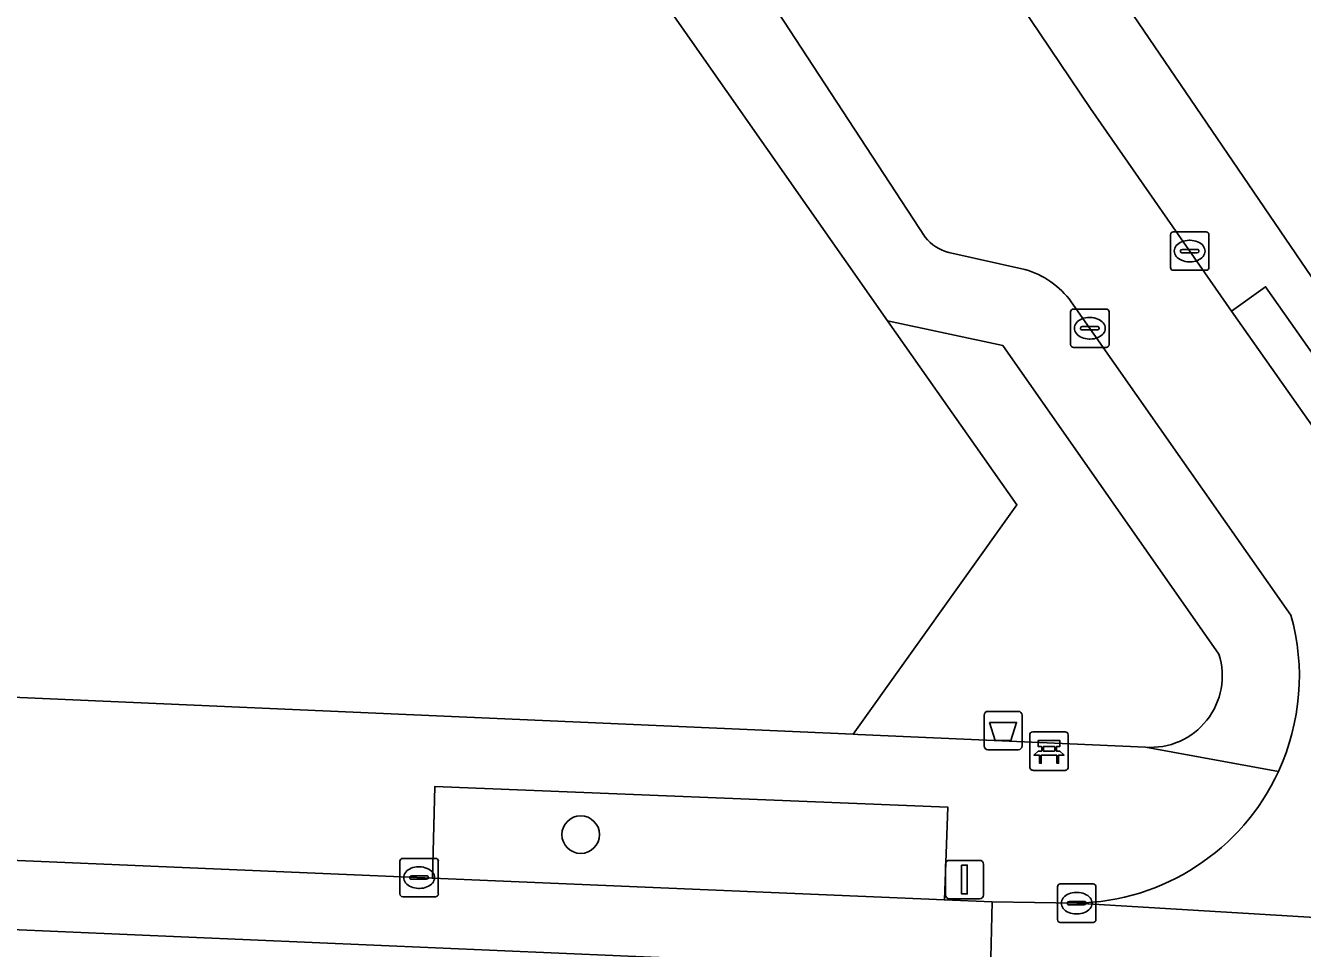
# Model space of a CAD drawing. Extents: x 161772 to 163126, y 383092 to 383917.
# Drawn here: x 162521.24 to 162554.46, y 383650.31 to 383674.32 of the extents above; entities that cross this region are included whole.
import ezdxf

# ---------------------------------------------------------------- set-up
doc = ezdxf.new("R2010")
doc.units = 0
for name, color, linetype in [('IMGEO_Afvalbak', 7, 'Continuous'), ('IMGEO_Bank', 7, 'Continuous'), ('IMGEO_Boom', 7, 'Continuous'), ('IMGEO_Erf', 7, 'Continuous'), ('IMGEO_Groenvoorziening', 7, 'Continuous'), ('IMGEO_Kolk', 7, 'Continuous'), ('IMGEO_Lichtmast', 7, 'Continuous'), ('IMGEO_Rijbaan_lokaal_gesloten', 7, 'Continuous'), ('IMGEO_Rijbaan_lokaal_open', 7, 'Continuous'), ('IMGEO_Voetpad_open', 7, 'Continuous')]:
    doc.layers.add(name, color=color, linetype=linetype)

msp = doc.modelspace()

# ---------------------------------------------------------------- linework, layer by layer
at = {"layer": 'IMGEO_Afvalbak'}
for p, q in [((162546.175, 383655.576), (162546.175, 383656.376)), ((162546.175, 383656.376), (162546.175, 383655.576)), ((162546.275, 383656.476), (162547.065, 383656.476)), ((162547.065, 383656.476), (162546.275, 383656.476)), ((162547.165, 383656.376), (162547.165, 383655.576)), ((162547.165, 383655.576), (162547.165, 383656.376)), ((162547.065, 383655.476), (162546.275, 383655.476)), ((162546.275, 383655.476), (162547.065, 383655.476))]:
    msp.add_line(p, q, dxfattribs=at)
msp.add_lwpolyline([(162546.318, 383656.19), (162547.022, 383656.19), (162546.873, 383655.72), (162546.467, 383655.72), (162546.318, 383656.19)], dxfattribs=at)
for centre, start, end in [((162546.275, 383656.376), 90, 180), ((162546.275, 383656.376), 90, 180), ((162547.065, 383656.376), 0, 90), ((162547.065, 383656.376), 360, 90), ((162546.275, 383655.576), 180, 270), ((162546.275, 383655.576), 180, 270), ((162547.065, 383655.576), 270, 0), ((162547.065, 383655.576), 270, 0)]:
    msp.add_arc(centre, 0.1, start, end, dxfattribs=at)
at = {"layer": 'IMGEO_Bank'}
for p, q in [((162547.441, 383655.941), (162548.282, 383655.941)), ((162548.282, 383655.941), (162547.441, 383655.941)), ((162547.366, 383655.016), (162547.366, 383655.857)), ((162547.366, 383655.857), (162547.366, 383655.016)), ((162547.675, 383655.447), (162547.675, 383655.553)), ((162547.719, 383655.553), (162547.719, 383655.447)), ((162548.007, 383655.559), (162547.725, 383655.559)), ((162548.013, 383655.447), (162548.013, 383655.553)), ((162548.057, 383655.553), (162548.057, 383655.447)), ((162548.366, 383655.866), (162548.366, 383655.025)), ((162548.366, 383655.025), (162548.366, 383655.866)), ((162548.063, 383655.339), (162547.67, 383655.339)), ((162547.725, 383655.441), (162548.007, 383655.441)), ((162548.291, 383654.941), (162547.45, 383654.941)), ((162547.45, 383654.941), (162548.291, 383654.941))]:
    msp.add_line(p, q, dxfattribs=at)
for points in [[(162547.669, 383655.559), (162547.583, 383655.559), (162547.583, 383655.72), (162548.146, 383655.72), (162548.146, 383655.559), (162548.063, 383655.559)], [(162547.613, 383655.339), (162547.471, 383655.339), (162547.583, 383655.441), (162547.669, 383655.441)], [(162547.663, 383655.332), (162547.663, 383655.125), (162547.62, 383655.125), (162547.62, 383655.332)], [(162548.063, 383655.441), (162548.146, 383655.441), (162548.258, 383655.339), (162548.119, 383655.339)], [(162548.113, 383655.332), (162548.113, 383655.125), (162548.069, 383655.125), (162548.069, 383655.332)]]:
    msp.add_lwpolyline(points, dxfattribs=at)
for centre, radius, start, end in [((162547.444, 383655.863), 0.0779, 92.4484, 184.2845), ((162547.444, 383655.863), 0.0779, 92.4484, 184.2845), ((162548.288, 383655.863), 0.0779, 2.4484, 94.2845), ((162548.288, 383655.863), 0.0779, 2.4484, 94.2845), ((162547.668, 383655.552), 0.00671, 2.8957, 87.1043), ((162547.725, 383655.552), 0.00671, 92.8957, 177.1043), ((162548.007, 383655.552), 0.00671, 2.8957, 87.1043), ((162548.064, 383655.552), 0.00671, 92.8957, 177.1043), ((162547.613, 383655.332), 0.00671, 2.8957, 87.1043), ((162547.67, 383655.332), 0.00671, 92.8957, 177.1043), ((162547.668, 383655.448), 0.00671, 272.8957, 357.1043), ((162547.725, 383655.448), 0.00671, 182.8957, 267.1043), ((162548.007, 383655.448), 0.00671, 272.8957, 357.1043), ((162548.064, 383655.448), 0.00671, 182.8957, 267.1043), ((162548.062, 383655.332), 0.00671, 2.8957, 87.1043), ((162548.119, 383655.332), 0.00671, 92.8957, 177.1043), ((162547.444, 383655.019), 0.0779, 182.4484, 274.2845), ((162547.444, 383655.019), 0.0779, 182.4484, 274.2845), ((162548.288, 383655.019), 0.0779, 272.4484, 4.2845), ((162548.288, 383655.019), 0.0779, 272.4484, 4.2845)]:
    msp.add_arc(centre, radius, start, end, dxfattribs=at)
at = {"layer": 'IMGEO_Boom'}
msp.add_circle((162535.683, 383653.268), 0.489, dxfattribs=at)
at = {"layer": 'IMGEO_Erf'}
msp.add_lwpolyline([(162606.528, 383722.641), (162604.39, 383725.757), (162588.057, 383750), (162584.884, 383754.709), (162582.726, 383757.965), (162559.42, 383792.65), (162535.075, 383776.906), (162531.388, 383774.129), (162505.334, 383750), (162501.671, 383746.608), (162501.572, 383743.869), (162542.289, 383686.012), (162558.377, 383662.372), (162558.317, 383662.324), (162563.678, 383654.867), (162564.526, 383654.823), (162577.76, 383657.588), (162583.906, 383659.444), (162630.629, 383687.342)], close=True, dxfattribs=at)
msp.add_lwpolyline([(162493.82, 383735.198), (162454.106, 383666.894), (162451.146, 383661.814), (162451.917, 383659.882), (162542.773, 383655.878), (162547.029, 383661.847), (162543.666, 383666.636), (162514.341, 383708.498)], dxfattribs=at)
at = {"layer": 'IMGEO_Groenvoorziening'}
for points in [[(162546.666, 383665.991), (162543.666, 383666.636), (162547.029, 383661.847), (162542.773, 383655.878), (162542.892, 383655.873), (162550.372, 383655.543)], [(162552.284, 383657.961), (162546.666, 383665.991)]]:
    msp.add_lwpolyline(points, dxfattribs=at)
msp.add_lwpolyline([(162545.143, 383651.569), (162545.23, 383653.985), (162531.892, 383654.521), (162531.826, 383652.135)], close=True, dxfattribs=at)
msp.add_arc((162550.511, 383657.398), 1.86, 265.7147, 17.616, dxfattribs=at)
at = {"layer": 'IMGEO_Kolk'}
for p, q in [((162551.023, 383668.026), (162551.023, 383668.878)), ((162551.098, 383668.952), (162551.95, 383668.952)), ((162552.024, 383668.878), (162552.024, 383668.026)), ((162551.325, 383668.495), (162551.723, 383668.495)), ((162551.511, 383668.732), (162551.536, 383668.732)), ((162551.282, 383668.446), (162551.282, 383668.458)), ((162551.72, 383668.409), (162551.322, 383668.409)), ((162551.534, 383668.172), (162551.509, 383668.172)), ((162551.766, 383668.458), (162551.766, 383668.446)), ((162551.95, 383667.952), (162551.098, 383667.952)), ((162548.426, 383666.017), (162548.426, 383666.869)), ((162548.501, 383666.943), (162549.353, 383666.943)), ((162549.427, 383666.869), (162549.427, 383666.017)), ((162548.914, 383666.723), (162548.939, 383666.723)), ((162548.685, 383666.437), (162548.685, 383666.449)), ((162549.123, 383666.4), (162548.725, 383666.4)), ((162548.728, 383666.486), (162549.126, 383666.486)), ((162549.169, 383666.449), (162549.169, 383666.437)), ((162549.353, 383665.943), (162548.501, 383665.943)), ((162548.937, 383666.163), (162548.912, 383666.163)), ((162530.978, 383651.724), (162530.978, 383652.576)), ((162531.053, 383652.65), (162531.905, 383652.65)), ((162531.979, 383652.576), (162531.979, 383651.724)), ((162531.466, 383652.43), (162531.491, 383652.43)), ((162531.237, 383652.144), (162531.237, 383652.156)), ((162531.675, 383652.107), (162531.277, 383652.107)), ((162531.28, 383652.193), (162531.678, 383652.193)), ((162531.721, 383652.156), (162531.721, 383652.144)), ((162548.084, 383651.058), (162548.084, 383651.91)), ((162548.159, 383651.984), (162549.011, 383651.984)), ((162549.085, 383651.91), (162549.085, 383651.058)), ((162531.905, 383651.65), (162531.053, 383651.65)), ((162531.489, 383651.87), (162531.464, 383651.87)), ((162548.572, 383651.764), (162548.597, 383651.764)), ((162548.343, 383651.478), (162548.343, 383651.49)), ((162548.781, 383651.441), (162548.383, 383651.441)), ((162548.386, 383651.527), (162548.784, 383651.527)), ((162548.827, 383651.49), (162548.827, 383651.478)), ((162549.011, 383650.984), (162548.159, 383650.984)), ((162548.595, 383651.204), (162548.57, 383651.204))]:
    msp.add_line(p, q, dxfattribs=at)
for points in [[(162551.023, 383668.026), (162551.023, 383668.878)], [(162551.098, 383668.952), (162551.95, 383668.952)], [(162552.024, 383668.878), (162552.024, 383668.026)], [(162551.95, 383667.952), (162551.098, 383667.952)], [(162548.426, 383666.017), (162548.426, 383666.869)], [(162548.501, 383666.943), (162549.353, 383666.943)], [(162549.427, 383666.869), (162549.427, 383666.017)], [(162549.353, 383665.943), (162548.501, 383665.943)], [(162530.978, 383651.724), (162530.978, 383652.576)], [(162531.053, 383652.65), (162531.905, 383652.65)], [(162531.979, 383652.576), (162531.979, 383651.724)], [(162548.084, 383651.058), (162548.084, 383651.91)], [(162548.159, 383651.984), (162549.011, 383651.984)], [(162549.085, 383651.91), (162549.085, 383651.058)], [(162531.905, 383651.65), (162531.053, 383651.65)], [(162549.011, 383650.984), (162548.159, 383650.984)]]:
    msp.add_lwpolyline(points, dxfattribs=at)
for centre, radius, start, end in [((162551.1, 383668.876), 0.0765, 91.552, 178.448), ((162551.1, 383668.876), 0.0765, 91.552, 178.448), ((162551.948, 383668.876), 0.0765, 1.552, 88.448), ((162551.948, 383668.876), 0.0765, 1.552, 88.448), ((162551.322, 383668.455), 0.0403, 85.8775, 175.7526), ((162551.727, 383668.457), 0.0386, 1.7309, 96.639), ((162551.319, 383668.445), 0.0366, 178.938, 274.7102), ((162551.723, 383668.452), 0.043, 264.8664, 352.4533), ((162551.1, 383668.028), 0.0765, 181.552, 268.448), ((162551.1, 383668.028), 0.0765, 181.552, 268.448), ((162551.948, 383668.028), 0.0765, 271.552, 358.448), ((162551.948, 383668.028), 0.0765, 271.552, 358.448), ((162548.503, 383666.867), 0.0765, 91.552, 178.448), ((162548.503, 383666.867), 0.0765, 91.552, 178.448), ((162549.351, 383666.867), 0.0765, 1.552, 88.448), ((162549.351, 383666.867), 0.0765, 1.552, 88.448), ((162548.725, 383666.446), 0.0403, 85.8775, 175.7526), ((162548.722, 383666.436), 0.0366, 178.938, 274.7102), ((162549.126, 383666.443), 0.043, 264.8664, 352.4533), ((162549.13, 383666.448), 0.0386, 1.7309, 96.639), ((162548.503, 383666.019), 0.0765, 181.552, 268.448), ((162548.503, 383666.019), 0.0765, 181.552, 268.448), ((162549.351, 383666.019), 0.0765, 271.552, 358.448), ((162549.351, 383666.019), 0.0765, 271.552, 358.448), ((162531.055, 383652.574), 0.0765, 91.552, 178.448), ((162531.055, 383652.574), 0.0765, 91.552, 178.448), ((162531.903, 383652.574), 0.0765, 1.552, 88.448), ((162531.903, 383652.574), 0.0765, 1.552, 88.448), ((162531.277, 383652.153), 0.0403, 85.8775, 175.7526), ((162531.274, 383652.143), 0.0366, 178.938, 274.7102), ((162531.678, 383652.15), 0.043, 264.8664, 352.4533), ((162531.682, 383652.155), 0.0386, 1.7309, 96.639), ((162548.161, 383651.908), 0.0765, 91.552, 178.448), ((162548.161, 383651.908), 0.0765, 91.552, 178.448), ((162549.009, 383651.908), 0.0765, 1.552, 88.448), ((162549.009, 383651.908), 0.0765, 1.552, 88.448), ((162531.055, 383651.726), 0.0765, 181.552, 268.448), ((162531.055, 383651.726), 0.0765, 181.552, 268.448), ((162531.903, 383651.726), 0.0765, 271.552, 358.448), ((162531.903, 383651.726), 0.0765, 271.552, 358.448), ((162548.383, 383651.487), 0.0403, 85.8775, 175.7526), ((162548.38, 383651.477), 0.0366, 178.938, 274.7102), ((162548.784, 383651.484), 0.043, 264.8664, 352.4533), ((162548.788, 383651.489), 0.0386, 1.7309, 96.639), ((162548.161, 383651.06), 0.0765, 181.552, 268.448), ((162548.161, 383651.06), 0.0765, 181.552, 268.448), ((162549.009, 383651.06), 0.0765, 271.552, 358.448), ((162549.009, 383651.06), 0.0765, 271.552, 358.448)]:
    msp.add_arc(centre, radius, start, end, dxfattribs=at)
for centre, major_axis, ratio, start_param, end_param in [((162551.51, 383668.452), (-0.387, 0.002), 0.722429, 4.712389, 7.853982), ((162551.535, 383668.452), (-0.39, 0.002), 0.717154, 1.570796, 4.712389), ((162548.913, 383666.443), (-0.387, 0.002), 0.722429, 4.712389, 7.853982), ((162548.938, 383666.443), (-0.39, 0.002), 0.717154, 1.570796, 4.712389), ((162531.465, 383652.15), (-0.387, 0.002), 0.722429, 4.712389, 7.853982), ((162531.49, 383652.15), (-0.39, 0.002), 0.717154, 1.570796, 4.712389), ((162548.571, 383651.484), (-0.387, 0.002), 0.722429, 4.712389, 7.853982), ((162548.596, 383651.484), (-0.39, 0.002), 0.717154, 1.570796, 4.712389)]:
    msp.add_ellipse(centre, major_axis=major_axis, ratio=ratio, start_param=start_param, end_param=end_param, dxfattribs=at)
at = {"layer": 'IMGEO_Lichtmast'}
for p, q in [((162545.27, 383652.599), (162546.06, 383652.599)), ((162546.06, 383652.599), (162545.27, 383652.599)), ((162545.17, 383651.699), (162545.17, 383652.499)), ((162545.17, 383652.499), (162545.17, 383651.699)), ((162546.16, 383652.499), (162546.16, 383651.699)), ((162546.16, 383651.699), (162546.16, 383652.499)), ((162546.06, 383651.599), (162545.27, 383651.599)), ((162545.27, 383651.599), (162546.06, 383651.599))]:
    msp.add_line(p, q, dxfattribs=at)
msp.add_lwpolyline([(162545.59, 383652.474), (162545.74, 383652.474), (162545.74, 383651.724), (162545.59, 383651.724), (162545.59, 383652.474)], dxfattribs=at)
for centre, start, end in [((162545.27, 383652.499), 90, 180), ((162545.27, 383652.499), 90, 180), ((162546.06, 383652.499), 0, 90), ((162546.06, 383652.499), 360, 90), ((162545.27, 383651.699), 180, 270), ((162545.27, 383651.699), 180, 270), ((162546.06, 383651.699), 270, 0), ((162546.06, 383651.699), 270, 0)]:
    msp.add_arc(centre, 0.1, start, end, dxfattribs=at)
at = {"layer": 'IMGEO_Rijbaan_lokaal_gesloten'}
msp.add_lwpolyline([(162531.826, 383652.135), (162513.302, 383652.924), (162508.84, 383653.106), (162504.383, 383653.278), (162498.171, 383653.561), (162469.103, 383654.837), (162452.288, 383655.597), (162452.209, 383653.79), (162504.627, 383651.502), (162546.343, 383649.695), (162546.385, 383651.52), (162545.143, 383651.569)], close=True, dxfattribs=at)
at = {"layer": 'IMGEO_Rijbaan_lokaal_open'}
for points in [[(162496.744, 383737.247), (162500, 383732.525), (162506.582, 383723.304), (162511.479, 383716.295), (162514.925, 383711.325), (162516.067, 383709.7), (162516.793, 383708.541), (162519.336, 383705.018), (162522.128, 383701.14), (162525.611, 383696.323), (162526.059, 383695.703), (162537.035, 383680.055), (162537.848, 383678.905), (162540.508, 383675.142), (162544.647, 383668.815)], [(162561.758, 383653.93), (162557.377, 383660.116), (162552.616, 383666.884), (162548.94, 383672.162), (162542.653, 383681.508), (162542.074, 383682.333), (162540.414, 383684.689), (162530.724, 383698.441)], [(162545.259, 383668.416), (162547.238, 383667.975)], [(162548.442, 383667.134), (162554.157, 383658.981)], [(162570.983, 383649.17), (162570.819, 383650.964), (162569.386, 383650.816), (162567.171, 383650.365), (162548.585, 383651.484), (162546.385, 383651.52), (162546.343, 383649.695), (162504.627, 383651.502), (162452.209, 383653.79)], [(162548.585, 383651.484), (162567.171, 383650.365), (162569.386, 383650.816)]]:
    msp.add_lwpolyline(points, dxfattribs=at)
for centre, radius, start, end in [((162545.518, 383669.483), 1.098, 217.4644, 256.33), ((162546.606, 383665.788), 2.277, 36.2519, 73.8792), ((162548.48, 383657.386), 5.897, 335.1794, 15.6895), ((162548.474, 383657.385), 5.902, 271.082, 335.2179)]:
    msp.add_arc(centre, radius, start, end, dxfattribs=at)
at = {"layer": 'IMGEO_Voetpad_open'}
for points in [[(162558.377, 383662.372), (162542.289, 383686.012), (162501.572, 383743.869)], [(162521.509, 383711.554), (162528.003, 383702.311), (162528.41, 383702.6), (162531.131, 383698.73), (162530.724, 383698.441), (162540.414, 383684.689), (162540.823, 383684.975), (162543.062, 383681.794), (162542.653, 383681.508), (162548.94, 383672.162), (162552.616, 383666.884), (162553.498, 383667.523), (162558.271, 383660.726)], [(162544.647, 383668.815), (162540.508, 383675.142), (162540.099, 383674.855), (162537.439, 383678.618), (162537.848, 383678.905), (162537.035, 383680.055), (162526.059, 383695.703), (162525.611, 383696.323), (162525.205, 383696.032), (162521.724, 383700.848), (162522.128, 383701.14), (162519.336, 383705.018), (162516.793, 383708.541), (162516.067, 383709.7), (162514.925, 383711.325), (162513.175, 383710.089), (162514.341, 383708.498), (162543.666, 383666.636), (162546.666, 383665.991), (162552.284, 383657.961)], [(162547.238, 383667.975), (162545.259, 383668.416)], [(162554.157, 383658.981), (162548.442, 383667.134)], [(162553.832, 383654.911), (162550.372, 383655.543), (162542.892, 383655.873), (162542.773, 383655.878), (162451.917, 383659.882), (162451.146, 383661.814)], [(162467.925, 383657.562), (162468.753, 383657.31), (162472.736, 383657.131), (162472.694, 383656.686), (162495.506, 383655.683), (162495.52, 383656.14), (162504.403, 383655.728), (162504.383, 383653.278), (162508.84, 383653.106), (162508.93, 383655.556), (162513.44, 383655.418), (162513.302, 383652.924), (162531.826, 383652.135), (162531.892, 383654.521), (162545.23, 383653.985), (162545.143, 383651.569), (162546.385, 383651.52), (162548.585, 383651.484)], [(162550.372, 383655.543), (162553.832, 383654.911)]]:
    msp.add_lwpolyline(points, dxfattribs=at)
msp.add_lwpolyline([(162557.377, 383660.116), (162558.271, 383660.726), (162553.498, 383667.523), (162552.616, 383666.884)], close=True, dxfattribs=at)
for centre, radius, start, end in [((162545.518, 383669.483), 1.098, 217.4644, 256.33), ((162546.606, 383665.788), 2.277, 36.2519, 73.8792), ((162548.48, 383657.386), 5.897, 335.1794, 15.6895), ((162550.511, 383657.398), 1.86, 265.7147, 17.616), ((162548.474, 383657.385), 5.902, 271.082, 335.2179)]:
    msp.add_arc(centre, radius, start, end, dxfattribs=at)

doc.saveas('drawing.dxf')
